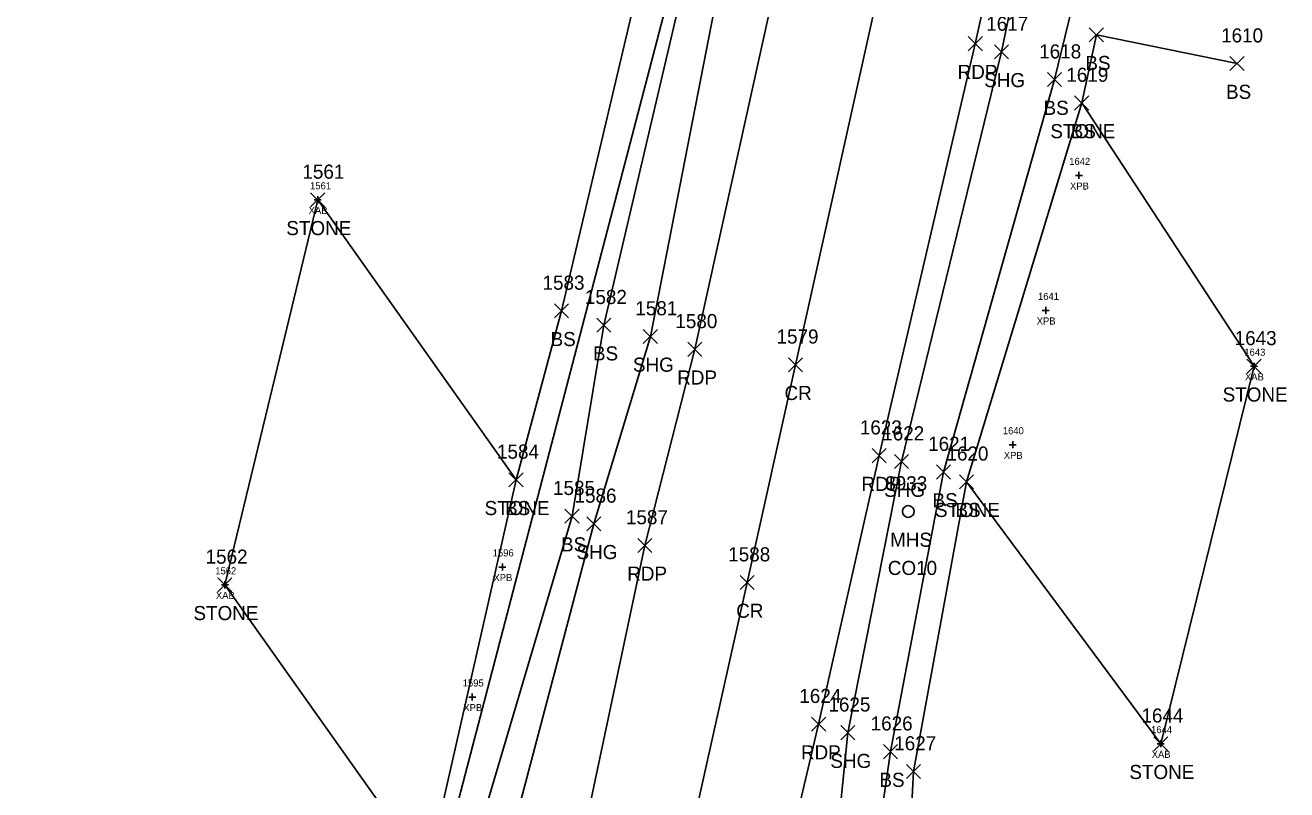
# Model space of a CAD drawing. Extents: x 1678863 to 1683592, y 407783 to 418211.
# Drawn here: x 1681145.3 to 1681324.3, y 417202.2 to 417310.6 of the extents above; entities that cross this region are included whole.
import ezdxf

# ---------------------------------------------------------------- set-up
doc = ezdxf.new("R2010")
doc.units = 0
for name, color, linetype in [('B_A', 7, 'Continuous'), ('B_I', 7, 'Continuous'), ('B_TIC', 7, 'Continuous'), ('BSUBM', 7, 'Continuous'), ('DCP', 7, 'Continuous'), ('L_A', 7, 'Continuous'), ('L_I', 7, 'Continuous'), ('L_TIC', 7, 'Continuous'), ('LASF', 7, 'Continuous'), ('LELB', 7, 'Continuous'), ('P_A', 7, 'Continuous'), ('P_I', 7, 'Continuous'), ('P_TIC', 7, 'Continuous'), ('PET', 7, 'Continuous'), ('PRC', 7, 'Continuous'), ('PSU', 7, 'Continuous'), ('U_A', 7, 'Continuous'), ('U_C', 7, 'Continuous'), ('U_I', 7, 'Continuous'), ('USMH', 7, 'Continuous')]:
    doc.layers.add(name, color=color, linetype=linetype)

msp = doc.modelspace()

# ---------------------------------------------------------------- linework, layer by layer
at = {"layer": 'B_TIC'}
for p, q in [((1681294.79, 417289.31), (1681294.86, 417289.31)), ((1681186.83, 417285.85), (1681186.9, 417285.85)), ((1681290.07, 417270.17), (1681290.14, 417270.17)), ((1681319.63, 417262.25), (1681319.7, 417262.25)), ((1681285.4, 417251.12), (1681285.48, 417251.12)), ((1681213.01, 417233.79), (1681213.09, 417233.79)), ((1681173.66, 417231.26), (1681173.74, 417231.26)), ((1681208.74, 417215.35), (1681208.82, 417215.35)), ((1681306.4, 417208.73), (1681306.47, 417208.73))]:
    msp.add_line(p, q, dxfattribs=at)
for points in [[(1681294.78, 417288.81), (1681294.78, 417289.81)], [(1681294.28, 417289.31), (1681295.28, 417289.31)], [(1681186.82, 417285.35), (1681186.82, 417286.35)], [(1681186.32, 417285.85), (1681187.32, 417285.85)], [(1681289.57, 417270.17), (1681290.57, 417270.17)], [(1681290.07, 417269.67), (1681290.07, 417270.67)], [(1681319.62, 417261.75), (1681319.62, 417262.75)], [(1681319.12, 417262.25), (1681320.12, 417262.25)], [(1681284.9, 417251.12), (1681285.9, 417251.12)], [(1681285.4, 417250.62), (1681285.4, 417251.62)], [(1681213.01, 417233.29), (1681213.01, 417234.29)], [(1681212.51, 417233.79), (1681213.51, 417233.79)], [(1681173.16, 417231.26), (1681174.16, 417231.26)], [(1681173.66, 417230.76), (1681173.66, 417231.76)], [(1681208.24, 417215.35), (1681209.24, 417215.35)], [(1681208.74, 417214.85), (1681208.74, 417215.85)], [(1681306.39, 417208.23), (1681306.39, 417209.23)], [(1681305.89, 417208.73), (1681306.89, 417208.73)]]:
    msp.add_lwpolyline(points, dxfattribs=at)
at = {"layer": 'BSUBM'}
for points in [[(1681186.82, 417285.85), (1681173.66, 417231.26)], [(1681319.62, 417262.25), (1681306.39, 417208.73)]]:
    msp.add_lwpolyline(points, dxfattribs=at)
at = {"layer": 'DCP'}
msp.add_lwpolyline([(1681266.09, 417427.61), (1681191.86, 417143.6)], dxfattribs=at)
at = {"layer": 'L_TIC'}
for points in [[(1681296.26, 417308.26), (1681298.26, 417310.26)], [(1681298.26, 417308.26), (1681296.26, 417310.26)], [(1681316.21, 417304.17), (1681318.21, 417306.17)], [(1681318.21, 417304.17), (1681316.21, 417306.17)], [(1681290.32, 417301.9), (1681292.32, 417303.9)], [(1681292.32, 417301.9), (1681290.32, 417303.9)], [(1681294.18, 417298.59), (1681296.18, 417300.59)], [(1681296.18, 417298.59), (1681294.18, 417300.59)], [(1681294.18, 417298.59), (1681296.18, 417300.59)], [(1681296.18, 417298.59), (1681294.18, 417300.59)], [(1681294.18, 417298.59), (1681296.18, 417300.59)], [(1681296.18, 417298.59), (1681294.18, 417300.59)], [(1681185.82, 417284.85), (1681187.82, 417286.85)], [(1681187.82, 417284.85), (1681185.82, 417286.85)], [(1681220.41, 417269.11), (1681222.41, 417271.11)], [(1681222.41, 417269.11), (1681220.41, 417271.11)], [(1681226.41, 417267.08), (1681228.41, 417269.08)], [(1681228.41, 417267.08), (1681226.41, 417269.08)], [(1681318.62, 417261.25), (1681320.62, 417263.25)], [(1681320.62, 417261.25), (1681318.62, 417263.25)], [(1681213.95, 417245.15), (1681215.95, 417247.15)], [(1681215.95, 417245.15), (1681213.95, 417247.15)], [(1681213.95, 417245.15), (1681215.95, 417247.15)], [(1681215.95, 417245.15), (1681213.95, 417247.15)], [(1681274.58, 417246.26), (1681276.58, 417248.26)], [(1681276.58, 417246.26), (1681274.58, 417248.26)], [(1681277.83, 417244.88), (1681279.83, 417246.88)], [(1681279.83, 417244.88), (1681277.83, 417246.88)], [(1681277.83, 417244.88), (1681279.83, 417246.88)], [(1681279.83, 417244.88), (1681277.83, 417246.88)], [(1681221.89, 417240), (1681223.89, 417242)], [(1681223.89, 417240), (1681221.89, 417242)], [(1681172.66, 417230.26), (1681174.66, 417232.26)], [(1681174.66, 417230.26), (1681172.66, 417232.26)], [(1681305.39, 417207.73), (1681307.39, 417209.73)], [(1681307.39, 417207.73), (1681305.39, 417209.73)], [(1681267.05, 417206.61), (1681269.05, 417208.61)], [(1681269.05, 417206.61), (1681267.05, 417208.61)], [(1681270.33, 417203.8), (1681272.33, 417205.8)], [(1681272.33, 417203.8), (1681270.33, 417205.8)]]:
    msp.add_lwpolyline(points, dxfattribs=at)
at = {"layer": 'LASF'}
for points in [[(1681295.18, 417299.59), (1681278.83, 417245.88), (1681306.39, 417208.73)], [(1681295.18, 417299.59), (1681319.62, 417262.25)], [(1681186.82, 417285.85), (1681214.95, 417246.15), (1681202.41, 417190.71)], [(1681173.66, 417231.26), (1681202.41, 417190.71)]]:
    msp.add_lwpolyline(points, dxfattribs=at)
at = {"layer": 'LELB'}
for points in [[(1681267.31, 417426.03), (1681260.9, 417399.5), (1681249.58, 417358.6), (1681240.31, 417323.2), (1681227.41, 417268.08), (1681222.89, 417241), (1681207.53, 417189.12), (1681197.87, 417155.68), (1681193.92, 417142.61), (1681187.71, 417132.19), (1681175.73, 417123.68)], [(1681297.85, 417329.68), (1681291.32, 417302.9), (1681275.58, 417247.26), (1681268.05, 417207.61), (1681262.33, 417168.06), (1681251.07, 417123.54), (1681244.58, 417101.43), (1681240.76, 417059.34), (1681250.13, 417020.71), (1681268.47, 416984.8), (1681252.76, 416972.51), (1681239.34, 416979.5), (1681254.62, 416956.1)], [(1681234.55, 417325.78), (1681221.41, 417270.11), (1681214.95, 417246.15)], [(1681317.21, 417305.17), (1681297.26, 417309.26), (1681295.18, 417299.59)], [(1681278.83, 417245.88), (1681271.33, 417204.8), (1681270.19, 417183.1), (1681266.9, 417165.9)]]:
    msp.add_lwpolyline(points, dxfattribs=at)
at = {"layer": 'P_TIC'}
for points in [[(1681279.09, 417306.99), (1681281.09, 417308.99)], [(1681281.09, 417306.99), (1681279.09, 417308.99)], [(1681282.81, 417305.83), (1681284.81, 417307.83)], [(1681284.81, 417305.83), (1681282.81, 417307.83)], [(1681233, 417265.48), (1681235, 417267.48)], [(1681235, 417265.48), (1681233, 417267.48)], [(1681239.32, 417263.66), (1681241.32, 417265.66)], [(1681241.32, 417263.66), (1681239.32, 417265.66)], [(1681253.6, 417261.47), (1681255.6, 417263.47)], [(1681255.6, 417261.47), (1681253.6, 417263.47)], [(1681265.45, 417248.58), (1681267.45, 417250.58)], [(1681267.45, 417248.58), (1681265.45, 417250.58)], [(1681268.63, 417247.74), (1681270.63, 417249.74)], [(1681270.63, 417247.74), (1681268.63, 417249.74)], [(1681224.99, 417238.91), (1681226.99, 417240.91)], [(1681226.99, 417238.91), (1681224.99, 417240.91)], [(1681232.23, 417235.85), (1681234.23, 417237.85)], [(1681234.23, 417235.85), (1681232.23, 417237.85)], [(1681246.74, 417230.59), (1681248.74, 417232.59)], [(1681248.74, 417230.59), (1681246.74, 417232.59)], [(1681256.87, 417210.51), (1681258.87, 417212.51)], [(1681258.87, 417210.51), (1681256.87, 417212.51)], [(1681261, 417209.3), (1681263, 417211.3)], [(1681263, 417209.3), (1681261, 417211.3)]]:
    msp.add_lwpolyline(points, dxfattribs=at)
at = {"layer": 'PET'}
for points in [[(1681289.83, 417351.74), (1681280.09, 417307.99), (1681266.45, 417249.58), (1681257.87, 417211.51), (1681248.61, 417172.26), (1681238.57, 417127.88), (1681233.58, 417106.12), (1681224.55, 417062.96), (1681216.45, 417027.83), (1681206.93, 416986.8), (1681197.04, 416946.3), (1681188.87, 416910.72), (1681179.13, 416866.45), (1681171.86, 416831.02)], [(1681252.88, 417321.59), (1681240.32, 417264.66), (1681233.23, 417236.85), (1681222.22, 417184.79), (1681213.64, 417150.53), (1681206.13, 417116.19), (1681201, 417093.9), (1681195.63, 417068.54), (1681190.66, 417041.38), (1681183.7, 417006.36), (1681177.25, 416976.71), (1681172.06, 416954.08), (1681169.26, 416939.61), (1681165.32, 416921.98), (1681159.02, 416895.68), (1681153.18, 416868.37), (1681145.34, 416832.84)]]:
    msp.add_lwpolyline(points, dxfattribs=at)
at = {"layer": 'PRC'}
msp.add_lwpolyline([(1681267.02, 417318.48), (1681254.6, 417262.47), (1681247.74, 417231.59), (1681236.81, 417182.69), (1681230.74, 417156.1), (1681220.79, 417111.33), (1681211.1, 417066.62), (1681203.56, 417032.6), (1681194.37, 416991.08), (1681185.52, 416950.43), (1681177.27, 416913.69), (1681167.36, 416870.15), (1681159.37, 416832.34)], dxfattribs=at)
at = {"layer": 'PSU'}
for points in [[(1681263.42, 417368.58), (1681255.54, 417359.05), (1681244.92, 417322.48), (1681234, 417266.48), (1681225.99, 417239.91), (1681212.43, 417188.49), (1681206.51, 417151.7), (1681200.94, 417136.38), (1681195.79, 417127.22), (1681184.29, 417117.03)], [(1681295.96, 417348.42), (1681289.68, 417335.25), (1681283.81, 417306.83), (1681269.63, 417248.74), (1681262, 417210.3), (1681257.85, 417169.21), (1681246.64, 417125.19)]]:
    msp.add_lwpolyline(points, dxfattribs=at)
at = {"layer": 'USMH'}
for p, q in [((1681270.58, 417241.66), (1681270.58, 417241.66)), ((1681271.42, 417241.66), (1681271.42, 417241.66))]:
    msp.add_line(p, q, dxfattribs=at)
msp.add_circle((1681270.58, 417241.66), 0.833, dxfattribs=at)

# ---------------------------------------------------------------- texts
at = {"layer": 'B_A'}
for s, p in [('XPB', (1681293.52, 417287.31)), ('XAB', (1681185.54, 417283.85)), ('XPB', (1681288.8, 417268.17)), ('XAB', (1681318.34, 417260.25)), ('XPB', (1681284.13, 417249.12)), ('XPB', (1681211.75, 417231.79)), ('XAB', (1681172.38, 417229.26)), ('XPB', (1681207.47, 417213.35)), ('XAB', (1681305.11, 417206.73))]:
    msp.add_text(s, height=1, dxfattribs=at).set_placement(p)
at = {"layer": 'B_I'}
for s, p in [('1642', (1681293.41, 417290.81)), ('1561', (1681185.74, 417287.35)), ('1641', (1681288.98, 417271.67)), ('1643', (1681318.25, 417263.75)), ('1640', (1681283.99, 417252.62)), ('1596', (1681211.64, 417235.29)), ('1562', (1681172.29, 417232.76)), ('1595', (1681207.39, 417216.85)), ('1644', (1681305.02, 417210.23))]:
    msp.add_text(s, height=1, dxfattribs=at).set_placement(p)
at = {"layer": 'L_A'}
for s, p in [('BS', (1681295.7, 417304.26)), ('BS', (1681315.65, 417300.17)), ('BS', (1681289.77, 417297.9)), ('STONE', (1681290.73, 417294.59)), ('STONE', (1681290.73, 417294.59)), ('BS', (1681293.62, 417294.59)), ('STONE', (1681182.37, 417280.85)), ('BS', (1681219.85, 417265.11)), ('BS', (1681225.86, 417263.08)), ('STONE', (1681315.17, 417257.25)), ('STONE', (1681210.49, 417241.15)), ('BS', (1681213.39, 417241.15)), ('BS', (1681274.02, 417242.26)), ('STONE', (1681274.37, 417240.88)), ('BS', (1681277.27, 417240.88)), ('BS', (1681221.33, 417236)), ('STONE', (1681169.2, 417226.26)), ('STONE', (1681301.94, 417203.73)), ('BS', (1681266.49, 417202.61))]:
    msp.add_text(s, height=2, dxfattribs=at).set_placement(p)
at = {"layer": 'L_I'}
for s, p in [('1610', (1681314.95, 417308.17)), ('1618', (1681289.15, 417305.9)), ('1619', (1681293, 417302.59)), ('1619', (1681293, 417302.59)), ('1619', (1681293, 417302.59)), ('1561', (1681184.65, 417288.85)), ('1583', (1681218.71, 417273.11)), ('1582', (1681224.72, 417271.08)), ('1643', (1681316.88, 417265.25)), ('1621', (1681273.4, 417250.26)), ('1584', (1681212.25, 417249.15)), ('1584', (1681212.25, 417249.15)), ('1620', (1681276, 417248.88)), ('1620', (1681276, 417248.88)), ('1585', (1681220.2, 417244)), ('1562', (1681170.92, 417234.26)), ('1626', (1681265.25, 417210.61)), ('1644', (1681303.65, 417211.73)), ('1627', (1681268.59, 417207.8))]:
    msp.add_text(s, height=2, dxfattribs=at).set_placement(p)
at = {"layer": 'P_A'}
for s, p in [('RDP', (1681277.58, 417302.99)), ('SHG', (1681281.35, 417301.83)), ('SHG', (1681231.53, 417261.48)), ('RDP', (1681237.81, 417259.66)), ('CR', (1681253.03, 417257.47)), ('RDP', (1681263.94, 417244.58)), ('SHG', (1681267.16, 417243.74)), ('SHG', (1681223.53, 417234.91)), ('RDP', (1681230.72, 417231.85)), ('CR', (1681246.18, 417226.59)), ('RDP', (1681255.36, 417206.51)), ('SHG', (1681259.53, 417205.3))]:
    msp.add_text(s, height=2, dxfattribs=at).set_placement(p)
at = {"layer": 'P_I'}
for s, p in [('1617', (1681281.64, 417309.83)), ('1581', (1681231.87, 417269.48)), ('1580', (1681237.55, 417267.66)), ('1579', (1681251.9, 417265.47)), ('1623', (1681263.71, 417252.58)), ('1622', (1681266.89, 417251.74)), ('1586', (1681223.25, 417242.91)), ('1587', (1681230.54, 417239.85)), ('1588', (1681245.05, 417234.59)), ('1624', (1681255.13, 417214.51)), ('1625', (1681259.26, 417213.3))]:
    msp.add_text(s, height=2, dxfattribs=at).set_placement(p)
at = {"layer": 'U_A'}
msp.add_text('MHS', height=2, dxfattribs=at).set_placement((1681268, 417236.66))
at = {"layer": 'U_C'}
msp.add_text('CO10', height=2, dxfattribs=at).set_placement((1681267.68, 417232.66))
at = {"layer": 'U_I'}
msp.add_text('8933', height=2, dxfattribs=at).set_placement((1681267.32, 417244.66))

doc.saveas('drawing.dxf')
